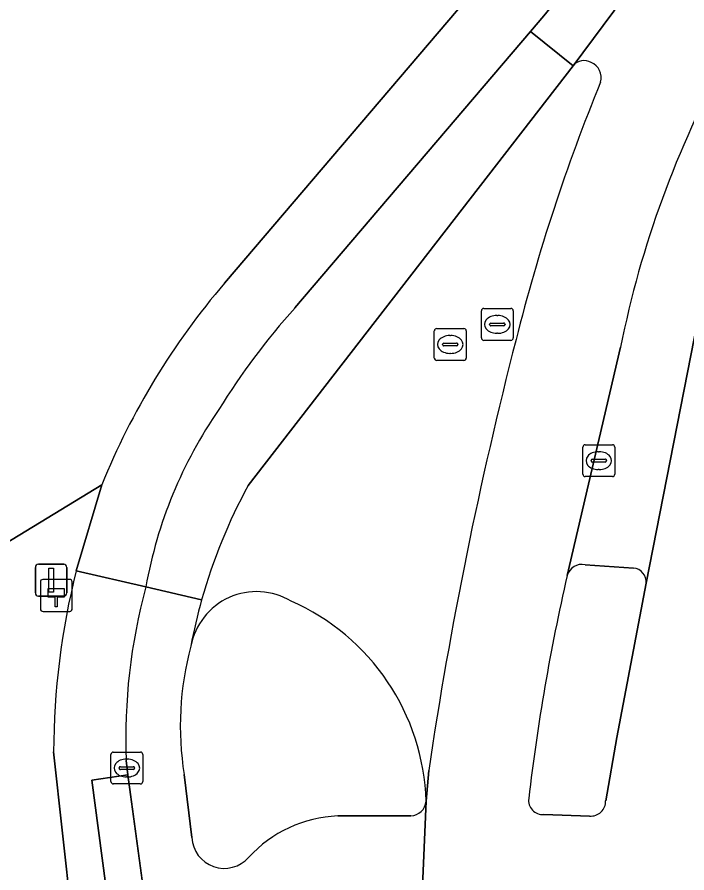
# Model space of a CAD drawing. Extents: x 157692 to 159674, y 381452 to 383291.
# Drawn here: x 157823.99 to 157845.02, y 382738.95 to 382765.8 of the extents above; entities that cross this region are included whole.
import ezdxf

# ---------------------------------------------------------------- set-up
doc = ezdxf.new("R2010")
doc.units = 0
for name, color, linetype in [('IMGEO_Erf', 7, 'Continuous'), ('IMGEO_Fietspad_gesloten', 7, 'Continuous'), ('IMGEO_Groenvoorziening', 7, 'Continuous'), ('IMGEO_Hectometerpaal', 7, 'Continuous'), ('IMGEO_Kolk', 7, 'Continuous'), ('IMGEO_Rijbaan_lokaal_gesloten', 7, 'Continuous'), ('IMGEO_Rijbaan_lokaal_open', 7, 'Continuous'), ('IMGEO_Rioolput', 7, 'Continuous'), ('IMGEO_Verkeersbordpaal', 7, 'Continuous'), ('IMGEO_Verkeerseiland_groen', 7, 'Continuous'), ('IMGEO_Verkeerseiland_open', 7, 'Continuous'), ('IMGEO_Voetpad_open', 7, 'Continuous')]:
    doc.layers.add(name, color=color, linetype=linetype)

msp = doc.modelspace()

# ---------------------------------------------------------------- linework, layer by layer
at = {"layer": 'IMGEO_Erf'}
for points in [[(157830.506, 382757.456), (157838.76, 382767.138), (157841.379, 382770.373), (157841.593, 382770.637), (157850.31, 382781.428), (157855.073, 382787.319), (157856.1, 382788.595), (157865.728, 382800.548), (157866.634, 382801.674), (157866.969, 382802.089), (157945.193, 382899.07), (157947.107, 382906.076), (157944.985, 382907.946), (157939.765, 382912.544)], [(157800.076, 382734.941), (157826.65, 382751.125)]]:
    msp.add_lwpolyline(points, dxfattribs=at)
msp.add_arc((157848.035, 382742.44), 23.082, 139.4154, 157.8962, dxfattribs=at)
at = {"layer": 'IMGEO_Fietspad_gesloten'}
for points in [[(157841.449, 382764.275), (157840.106, 382765.356), (157832.717, 382756.679)], [(157831.25, 382751.112), (157841.449, 382764.275)], [(157828.036, 382747.929), (157829.786, 382747.521)], [(157829.786, 382747.521), (157828.036, 382747.929)], [(157827.422, 382742.478), (157827.472, 382742.029), (157828.009, 382738.038), (157829.4, 382726.43), (157830.593, 382716.477), (157831.058, 382712.593), (157833.247, 382696.605), (157833.769, 382692.793), (157852.273, 382558.072), (157852.607, 382555.554), (157853.905, 382546.116), (157860.225, 382500.162), (157860.247, 382500), (157861.891, 382488.05), (157876.604, 382381.766)], [(157829.48, 382740.064), (157829.237, 382742.042)], [(157836.71, 382738.285), (157836.832, 382741.2)], [(157836.35, 382740.744), (157834.057, 382740.739)]]:
    msp.add_lwpolyline(points, dxfattribs=at)
for centre, radius, start, end in [((157849.005, 382741.97), 21.946, 137.9164, 148.3381), ((157841.987, 382745.438), 14.172, 145.3774, 169.8769), ((157846.211, 382742.919), 17.057, 151.2927, 164.3472), ((157845.396, 382743.213), 17.989, 164.8034, 182.3432), ((157846.066, 382742.947), 16.91, 164.308, 169.3692), ((157838.764, 382743.565), 9.648, 164.9711, 189.084), ((157836.336, 382741.242), 0.498, 271.632, 355.1925), ((157834.221, 382736.729), 4.013, 92.3471, 137.4709), ((157830.497, 382740.113), 1.019, 182.7458, 318.8115)]:
    msp.add_arc(centre, radius, start, end, dxfattribs=at)
at = {"layer": 'IMGEO_Groenvoorziening'}
for points in [[(157825.852, 382748.43), (157826.65, 382751.125), (157800.076, 382734.941)], [(157861.891, 382488.05), (157860.247, 382500), (157860.225, 382500.162), (157853.905, 382546.116), (157852.607, 382555.554), (157852.273, 382558.072), (157833.769, 382692.793), (157833.247, 382696.605), (157831.058, 382712.593), (157830.593, 382716.477), (157828.662, 382716.174), (157829.632, 382710.335), (157809.043, 382706.922), (157804.833, 382732.059), (157825.448, 382735.546), (157827.018, 382726.047), (157827.098, 382726.06), (157825.704, 382737.646), (157825.14, 382742.746)]]:
    msp.add_lwpolyline(points, dxfattribs=at)
msp.add_arc((157848.355, 382742.725), 23.215, 165.7729, 179.9473, dxfattribs=at)
at = {"layer": 'IMGEO_Hectometerpaal'}
for p, q in [((157825.639, 382748.159), (157824.798, 382748.159)), ((157825.639, 382748.159), (157824.798, 382748.159)), ((157824.723, 382748.075), (157824.723, 382747.234)), ((157824.723, 382748.075), (157824.723, 382747.234)), ((157825.723, 382747.243), (157825.723, 382748.084)), ((157825.723, 382747.243), (157825.723, 382748.084)), ((157824.807, 382747.159), (157825.648, 382747.159)), ((157824.807, 382747.159), (157825.648, 382747.159))]:
    msp.add_line(p, q, dxfattribs=at)
msp.add_lwpolyline([(157825.248, 382747.303), (157825.188, 382747.303), (157825.188, 382747.608), (157824.968, 382747.608), (157824.968, 382747.877), (157825.468, 382747.877), (157825.468, 382747.608), (157825.248, 382747.608), (157825.248, 382747.303)], dxfattribs=at)
for centre, start, end in [((157824.801, 382748.081), 92.4484, 184.2845), ((157824.801, 382748.081), 92.4484, 184.2845), ((157825.645, 382748.081), 2.4484, 94.2845), ((157825.645, 382748.081), 2.4484, 94.2845), ((157824.801, 382747.237), 182.4484, 274.2845), ((157824.801, 382747.237), 182.4484, 274.2845), ((157825.645, 382747.237), 272.4484, 4.2845), ((157825.645, 382747.237), 272.4484, 4.2845)]:
    msp.add_arc(centre, 0.0779, start, end, dxfattribs=at)
at = {"layer": 'IMGEO_Kolk'}
for p, q in [((157841.753, 382751.462), (157841.753, 382752.314)), ((157841.828, 382752.388), (157842.68, 382752.388)), ((157842.241, 382752.168), (157842.266, 382752.168)), ((157842.754, 382752.314), (157842.754, 382751.462)), ((157842.012, 382751.882), (157842.012, 382751.894)), ((157842.055, 382751.931), (157842.453, 382751.931)), ((157842.496, 382751.894), (157842.496, 382751.882)), ((157842.45, 382751.845), (157842.052, 382751.845)), ((157842.264, 382751.608), (157842.239, 382751.608)), ((157842.68, 382751.388), (157841.828, 382751.388)), ((157827.014, 382742.742), (157827.866, 382742.742)), ((157826.939, 382741.816), (157826.939, 382742.668)), ((157827.427, 382742.522), (157827.452, 382742.522)), ((157827.94, 382742.668), (157827.94, 382741.816)), ((157827.198, 382742.236), (157827.198, 382742.248)), ((157827.636, 382742.199), (157827.238, 382742.199)), ((157827.241, 382742.285), (157827.639, 382742.285)), ((157827.682, 382742.248), (157827.682, 382742.236)), ((157827.45, 382741.962), (157827.425, 382741.962)), ((157827.866, 382741.742), (157827.014, 382741.742))]:
    msp.add_line(p, q, dxfattribs=at)
for points in [[(157841.753, 382751.462), (157841.753, 382752.314)], [(157841.828, 382752.388), (157842.68, 382752.388)], [(157842.754, 382752.314), (157842.754, 382751.462)], [(157842.68, 382751.388), (157841.828, 382751.388)], [(157827.014, 382742.742), (157827.866, 382742.742)], [(157826.939, 382741.816), (157826.939, 382742.668)], [(157827.94, 382742.668), (157827.94, 382741.816)], [(157827.866, 382741.742), (157827.014, 382741.742)]]:
    msp.add_lwpolyline(points, dxfattribs=at)
for centre, radius, start, end in [((157841.83, 382752.312), 0.0765, 91.552, 178.448), ((157841.83, 382752.312), 0.0765, 91.552, 178.448), ((157842.678, 382752.312), 0.0765, 1.552, 88.448), ((157842.678, 382752.312), 0.0765, 1.552, 88.448), ((157842.052, 382751.891), 0.0403, 85.8775, 175.7526), ((157842.049, 382751.881), 0.0366, 178.938, 274.7102), ((157842.453, 382751.888), 0.043, 264.8664, 352.4533), ((157842.457, 382751.893), 0.0386, 1.7309, 96.639), ((157841.83, 382751.464), 0.0765, 181.552, 268.448), ((157841.83, 382751.464), 0.0765, 181.552, 268.448), ((157842.678, 382751.464), 0.0765, 271.552, 358.448), ((157842.678, 382751.464), 0.0765, 271.552, 358.448), ((157827.016, 382742.666), 0.0765, 91.552, 178.448), ((157827.016, 382742.666), 0.0765, 91.552, 178.448), ((157827.864, 382742.666), 0.0765, 1.552, 88.448), ((157827.864, 382742.666), 0.0765, 1.552, 88.448), ((157827.238, 382742.245), 0.0403, 85.8775, 175.7526), ((157827.235, 382742.235), 0.0366, 178.938, 274.7102), ((157827.639, 382742.242), 0.043, 264.8664, 352.4533), ((157827.643, 382742.247), 0.0386, 1.7309, 96.639), ((157827.016, 382741.818), 0.0765, 181.552, 268.448), ((157827.016, 382741.818), 0.0765, 181.552, 268.448), ((157827.864, 382741.818), 0.0765, 271.552, 358.448), ((157827.864, 382741.818), 0.0765, 271.552, 358.448)]:
    msp.add_arc(centre, radius, start, end, dxfattribs=at)
for centre, major_axis, ratio, start_param, end_param in [((157842.24, 382751.888), (-0.387, 0.002), 0.722429, 4.712389, 7.853982), ((157842.265, 382751.888), (-0.39, 0.002), 0.717154, 1.570796, 4.712389), ((157827.426, 382742.242), (-0.387, 0.002), 0.722429, 4.712389, 7.853982), ((157827.451, 382742.242), (-0.39, 0.002), 0.717154, 1.570796, 4.712389)]:
    msp.add_ellipse(centre, major_axis=major_axis, ratio=ratio, start_param=start_param, end_param=end_param, dxfattribs=at)
at = {"layer": 'IMGEO_Rijbaan_lokaal_gesloten'}
for points in [[(157951.073, 382904.462), (157951.095, 382903.514), (157951.014, 382902.543), (157950.835, 382901.599), (157950.559, 382900.68), (157949.902, 382899.115), (157936.866, 382882.954), (157926.976, 382870.701), (157912.485, 382852.681), (157901.715, 382839.391), (157900.362, 382837.712), (157894.491, 382830.496), (157888.696, 382823.325), (157879.623, 382812.061), (157865.484, 382794.554), (157858.921, 382786.415), (157856.4, 382783.289), (157852.326, 382778.21), (157845.583, 382769.845), (157841.449, 382764.275)], [(157893.326, 382831.441), (157885.366, 382821.588), (157878.594, 382813.137), (157868.679, 382800.678), (157857.821, 382787.266), (157856.76, 382785.956), (157851.989, 382780.043), (157843.298, 382769.237), (157840.526, 382765.849), (157840.106, 382765.356), (157841.449, 382764.275), (157845.583, 382769.845), (157852.326, 382778.21), (157856.4, 382783.289), (157858.921, 382786.415), (157865.484, 382794.554), (157879.623, 382812.061), (157888.696, 382823.325), (157894.491, 382830.496)], [(157845.472, 382756.836), (157843.742, 382748.04), (157842.825, 382743.199), (157842.47, 382741.215)], [(157841.26, 382748.284), (157842.938, 382755.452)], [(157836.916, 382742.167), (157836.832, 382741.2), (157836.71, 382738.285), (157837.195, 382733.528), (157838.08, 382726.81), (157839.35, 382717.16), (157847.304, 382718.207), (157846.256, 382726.257), (157845.593, 382732.252)], [(157841.965, 382740.735), (157840.526, 382740.786)]]:
    msp.add_lwpolyline(points, dxfattribs=at)
for centre, radius, start, end in [((157874.144, 382749.181), 31.83, 151.1828, 168.6381), ((157841.789, 382764.02), 0.425, 58.2855, 143.1991), ((157841.808, 382763.903), 0.521, 344.8714, 66.8339), ((157897.247, 382741.252), 59.371, 157.71414, 165.93135), ((157967.637, 382722.696), 132.164, 165.54595, 171.52785), ((157905.719, 382733.57), 66.117, 167.14174, 173.29674), ((157840.492, 382741.227), 0.442, 172.1003, 274.3713), ((157842, 382741.204), 0.47, 265.6969, 1.3953)]:
    msp.add_arc(centre, radius, start, end, dxfattribs=at)
at = {"layer": 'IMGEO_Rijbaan_lokaal_open'}
for points in [[(157843.742, 382748.04), (157845.472, 382756.836)], [(157842.938, 382755.452), (157841.26, 382748.284)], [(157841.825, 382748.623), (157843.34, 382748.518)]]:
    msp.add_lwpolyline(points, dxfattribs=at)
for centre, radius, start, end in [((157874.144, 382749.181), 31.83, 151.1828, 168.6381), ((157841.73, 382748.141), 0.492, 78.8807, 163.0468), ((157843.302, 382748.078), 0.442, 355.1151, 85.0129)]:
    msp.add_arc(centre, radius, start, end, dxfattribs=at)
at = {"layer": 'IMGEO_Rioolput'}
for p, q in [((157838.568, 382755.737), (157838.568, 382756.589)), ((157838.643, 382756.663), (157839.495, 382756.663)), ((157839.056, 382756.443), (157839.081, 382756.443)), ((157839.569, 382756.589), (157839.569, 382755.737)), ((157838.827, 382756.157), (157838.827, 382756.169)), ((157838.87, 382756.206), (157839.268, 382756.206)), ((157839.311, 382756.169), (157839.311, 382756.157)), ((157837.091, 382755.108), (157837.091, 382755.96)), ((157837.166, 382756.034), (157838.018, 382756.034)), ((157838.092, 382755.96), (157838.092, 382755.108)), ((157839.265, 382756.12), (157838.867, 382756.12)), ((157839.079, 382755.883), (157839.054, 382755.883)), ((157837.579, 382755.814), (157837.604, 382755.814)), ((157839.495, 382755.663), (157838.643, 382755.663)), ((157837.35, 382755.528), (157837.35, 382755.54)), ((157837.788, 382755.491), (157837.39, 382755.491)), ((157837.393, 382755.577), (157837.791, 382755.577)), ((157837.834, 382755.54), (157837.834, 382755.528)), ((157837.602, 382755.254), (157837.577, 382755.254)), ((157838.018, 382755.034), (157837.166, 382755.034))]:
    msp.add_line(p, q, dxfattribs=at)
for points in [[(157838.568, 382755.737), (157838.568, 382756.589)], [(157838.643, 382756.663), (157839.495, 382756.663)], [(157839.569, 382756.589), (157839.569, 382755.737)], [(157837.091, 382755.108), (157837.091, 382755.96)], [(157837.166, 382756.034), (157838.018, 382756.034)], [(157838.092, 382755.96), (157838.092, 382755.108)], [(157839.495, 382755.663), (157838.643, 382755.663)], [(157838.018, 382755.034), (157837.166, 382755.034)]]:
    msp.add_lwpolyline(points, dxfattribs=at)
for centre, radius, start, end in [((157838.645, 382756.587), 0.0765, 91.552, 178.448), ((157838.645, 382756.587), 0.0765, 91.552, 178.448), ((157839.493, 382756.587), 0.0765, 1.552, 88.448), ((157839.493, 382756.587), 0.0765, 1.552, 88.448), ((157838.867, 382756.166), 0.0403, 85.8775, 175.7526), ((157838.864, 382756.156), 0.0366, 178.938, 274.7102), ((157839.268, 382756.163), 0.043, 264.8664, 352.4533), ((157839.272, 382756.168), 0.0386, 1.7309, 96.639), ((157837.168, 382755.958), 0.0765, 91.552, 178.448), ((157837.168, 382755.958), 0.0765, 91.552, 178.448), ((157838.016, 382755.958), 0.0765, 1.552, 88.448), ((157838.016, 382755.958), 0.0765, 1.552, 88.448), ((157838.645, 382755.739), 0.0765, 181.552, 268.448), ((157838.645, 382755.739), 0.0765, 181.552, 268.448), ((157839.493, 382755.739), 0.0765, 271.552, 358.448), ((157839.493, 382755.739), 0.0765, 271.552, 358.448), ((157837.39, 382755.537), 0.0403, 85.8775, 175.7526), ((157837.387, 382755.527), 0.0366, 178.938, 274.7102), ((157837.791, 382755.534), 0.043, 264.8664, 352.4533), ((157837.795, 382755.539), 0.0386, 1.7309, 96.639), ((157837.168, 382755.11), 0.0765, 181.552, 268.448), ((157837.168, 382755.11), 0.0765, 181.552, 268.448), ((157838.016, 382755.11), 0.0765, 271.552, 358.448), ((157838.016, 382755.11), 0.0765, 271.552, 358.448)]:
    msp.add_arc(centre, radius, start, end, dxfattribs=at)
for centre, major_axis, ratio, start_param, end_param in [((157839.055, 382756.163), (-0.387, 0.002), 0.722429, 4.712389, 7.853982), ((157839.08, 382756.163), (-0.39, 0.002), 0.717154, 1.570796, 4.712389), ((157837.578, 382755.534), (-0.387, 0.002), 0.722429, 4.712389, 7.853982), ((157837.603, 382755.534), (-0.39, 0.002), 0.717154, 1.570796, 4.712389)]:
    msp.add_ellipse(centre, major_axis=major_axis, ratio=ratio, start_param=start_param, end_param=end_param, dxfattribs=at)
at = {"layer": 'IMGEO_Verkeersbordpaal'}
for p, q in [((157824.666, 382748.639), (157825.456, 382748.639)), ((157825.456, 382748.639), (157824.666, 382748.639)), ((157824.566, 382747.739), (157824.566, 382748.539)), ((157824.566, 382748.539), (157824.566, 382747.739)), ((157825.556, 382748.539), (157825.556, 382747.739)), ((157825.556, 382747.739), (157825.556, 382748.539)), ((157825.456, 382747.639), (157824.666, 382747.639)), ((157824.666, 382747.639), (157825.456, 382747.639))]:
    msp.add_line(p, q, dxfattribs=at)
msp.add_lwpolyline([(157824.986, 382748.514), (157825.136, 382748.514), (157825.136, 382747.764), (157824.986, 382747.764), (157824.986, 382748.514)], dxfattribs=at)
for centre, start, end in [((157824.666, 382748.539), 90, 180), ((157824.666, 382748.539), 90, 180), ((157825.456, 382748.539), 0, 90), ((157825.456, 382748.539), 360, 90), ((157824.666, 382747.739), 180, 270), ((157824.666, 382747.739), 180, 270), ((157825.456, 382747.739), 270, 0), ((157825.456, 382747.739), 270, 0)]:
    msp.add_arc(centre, 0.1, start, end, dxfattribs=at)
at = {"layer": 'IMGEO_Verkeerseiland_groen'}
for points in [[(157829.237, 382742.042), (157829.48, 382740.064)], [(157834.057, 382740.739), (157836.35, 382740.744)]]:
    msp.add_lwpolyline(points, dxfattribs=at)
for centre, radius, start, end in [((157831.513, 382745.672), 2.105, 59.1261, 169.1734), ((157829.75, 382740.988), 7.085, 1.7125, 66.3432), ((157838.764, 382743.565), 9.648, 164.9711, 189.084), ((157836.336, 382741.242), 0.498, 271.632, 355.1925), ((157834.221, 382736.729), 4.013, 92.3471, 137.4709), ((157830.497, 382740.113), 1.019, 182.7458, 318.8115)]:
    msp.add_arc(centre, radius, start, end, dxfattribs=at)
at = {"layer": 'IMGEO_Verkeerseiland_open'}
for points in [[(157841.449, 382764.275), (157831.25, 382751.112)], [(157843.34, 382748.518), (157841.825, 382748.623)], [(157842.47, 382741.215), (157842.825, 382743.199), (157843.742, 382748.04)], [(157836.832, 382741.2), (157836.916, 382742.167)], [(157840.526, 382740.786), (157841.965, 382740.735)]]:
    msp.add_lwpolyline(points, dxfattribs=at)
for centre, radius, start, end in [((157841.789, 382764.02), 0.425, 58.2855, 143.1991), ((157841.808, 382763.903), 0.521, 344.8714, 66.8339), ((157897.247, 382741.252), 59.371, 157.71414, 165.93135), ((157967.637, 382722.696), 132.164, 165.54595, 171.52785), ((157846.211, 382742.919), 17.057, 151.2927, 164.3472), ((157841.73, 382748.141), 0.492, 78.8807, 163.0468), ((157843.302, 382748.078), 0.442, 355.1151, 85.0129), ((157905.719, 382733.57), 66.117, 167.14174, 173.29674), ((157831.513, 382745.672), 2.105, 59.1261, 169.1734), ((157846.066, 382742.947), 16.91, 164.308, 169.3692), ((157829.75, 382740.988), 7.085, 1.7125, 66.3432), ((157840.492, 382741.227), 0.442, 172.1003, 274.3713), ((157842, 382741.204), 0.47, 265.6969, 1.3953)]:
    msp.add_arc(centre, radius, start, end, dxfattribs=at)
at = {"layer": 'IMGEO_Voetpad_open'}
for points in [[(157832.717, 382756.679), (157840.106, 382765.356), (157840.526, 382765.849), (157843.298, 382769.237), (157841.593, 382770.637), (157841.379, 382770.373), (157838.76, 382767.138), (157830.506, 382757.456)], [(157826.65, 382751.125), (157825.852, 382748.43), (157828.036, 382747.929)], [(157828.036, 382747.929), (157825.852, 382748.43)], [(157825.14, 382742.746), (157825.704, 382737.646)], [(157827.472, 382742.029), (157827.422, 382742.478)], [(157826.877, 382737.832), (157826.337, 382741.86), (157827.472, 382742.029)]]:
    msp.add_lwpolyline(points, dxfattribs=at)
msp.add_lwpolyline([(157827.472, 382742.029), (157826.337, 382741.86), (157826.877, 382737.832), (157827.584, 382737.96), (157828.009, 382738.038)], close=True, dxfattribs=at)
for centre, radius, start, end in [((157848.035, 382742.44), 23.082, 139.4154, 157.8962), ((157849.005, 382741.97), 21.946, 137.9164, 148.3381), ((157841.987, 382745.438), 14.172, 145.3774, 169.8769), ((157848.355, 382742.725), 23.215, 165.7729, 179.9473), ((157845.396, 382743.213), 17.989, 164.8034, 182.3432)]:
    msp.add_arc(centre, radius, start, end, dxfattribs=at)

doc.saveas('drawing.dxf')
